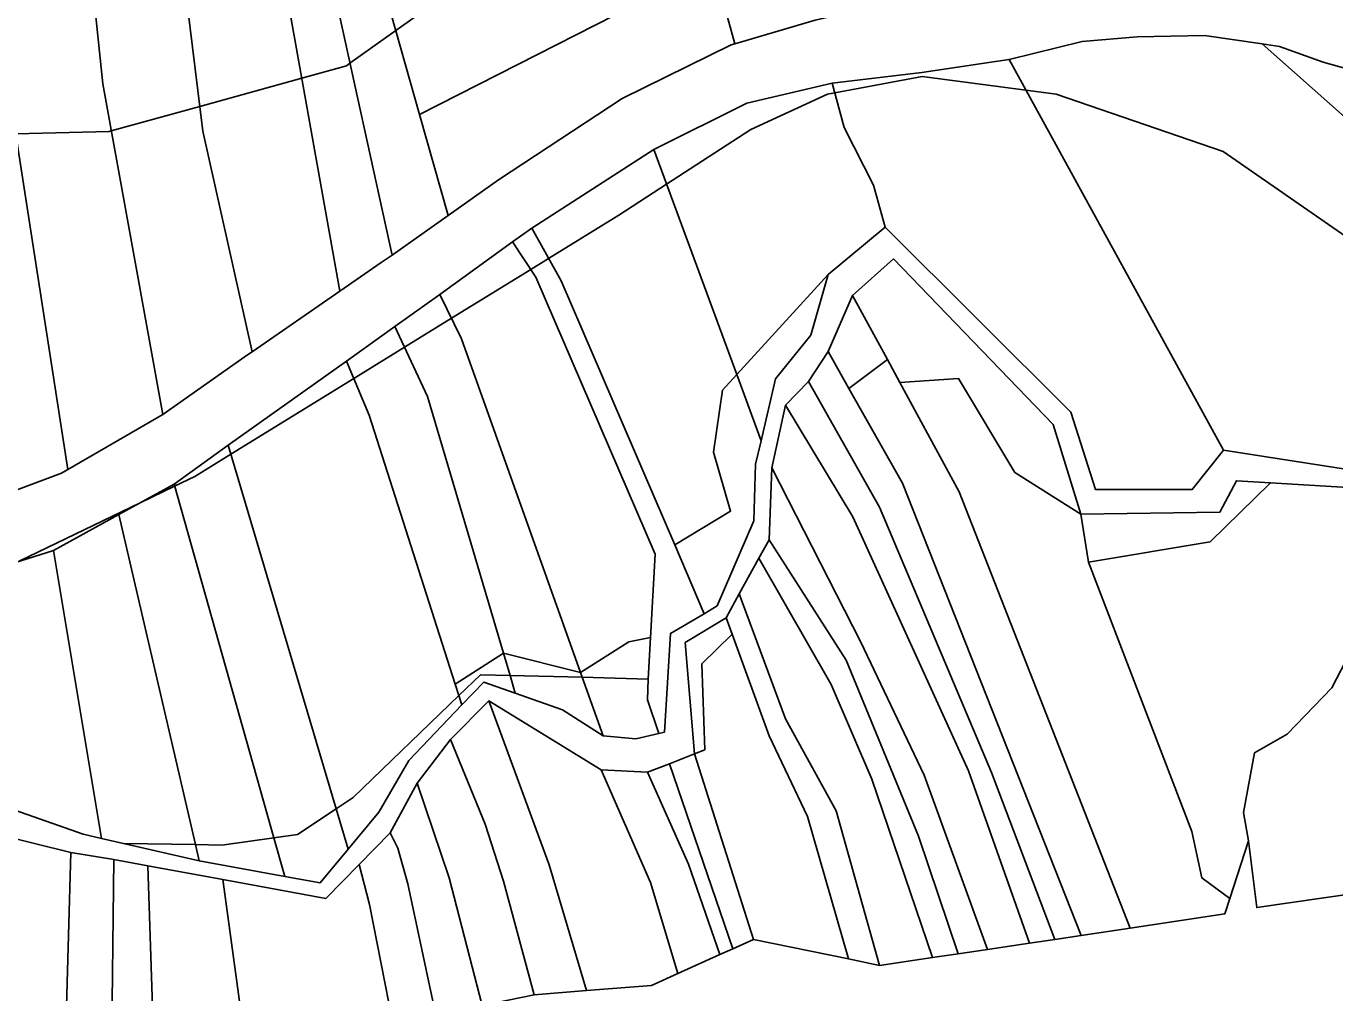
# Model space of a CAD drawing. Extents: x -502026 to -497664, y -1143484 to -1138019.
# Drawn here: x -499847.9 to -499550.1, y -1140705 to -1140485 of the extents above; entities that cross this region are included whole.
import ezdxf

# ---------------------------------------------------------------- set-up
doc = ezdxf.new("R2010")
doc.units = 0
for name, color, linetype in [('25', 7, 'Continuous'), ('31', 7, 'Continuous'), ('37', 7, 'Continuous'), ('49', 7, 'Continuous'), ('55', 7, 'Continuous'), ('62', 7, 'Continuous'), ('7', 7, 'Continuous')]:
    doc.layers.add(name, color=color, linetype=linetype)

msp = doc.modelspace()

# ---------------------------------------------------------------- linework, layer by layer
at = {"layer": '25'}
msp.add_lwpolyline([(-499686.58, -1140489.01), (-499687.43, -1140489.26), (-499712.26, -1140501.49), (-499740.35, -1140520.01), (-499751.82, -1140528.09), (-499758.34, -1140505.08), (-499691.53, -1140471.05)], close=True, dxfattribs=at)
at = {"layer": '31'}
msp.add_lwpolyline([(-499566.62, -1140489.06), (-499547.88, -1140505.67), (-499539.12, -1140527.68), (-499538.7, -1140550.93), (-499527.18, -1140569.27), (-499535.57, -1140574.57), (-499543.26, -1140586.53), (-499575.43, -1140581.51), (-499624.23, -1140492.57), (-499607.55, -1140488.51), (-499595.1, -1140487.47), (-499579.78, -1140487.14)], close=True, dxfattribs=at)
at = {"layer": '37'}
for points in [[(-499733.01, -1140445.05), (-499732.91, -1140446.38), (-499692.74, -1140466.67), (-499691.53, -1140471.05), (-499758.34, -1140505.08), (-499765.87, -1140478.52), (-499769.37, -1140453.89), (-499748.39, -1140442.56)], [(-499663.84, -1140451.56), (-499664.4, -1140482.72), (-499668.31, -1140483.66), (-499686.58, -1140489.01), (-499691.53, -1140471.05), (-499692.74, -1140466.67), (-499732.91, -1140446.38), (-499733.01, -1140445.05), (-499712.89, -1140449.42), (-499696.79, -1140451.71), (-499665.93, -1140450.77)]]:
    msp.add_lwpolyline(points, close=True, dxfattribs=at)
at = {"layer": '49'}
for points in [[(-499850.41, -1140663.41), (-499834.87, -1140668.89), (-499830.69, -1140669.85), (-499825.73, -1140670.99), (-499808.49, -1140674.96), (-499789.03, -1140678.52), (-499781, -1140679.99), (-499774.62, -1140672.28), (-499767.65, -1140663.86), (-499760.77, -1140652.12), (-499748.74, -1140639.49), (-499743.76, -1140634.26), (-499736.56, -1140636.82), (-499725.82, -1140640.63), (-499716.57, -1140646.54), (-499709.14, -1140647.17), (-499703.87, -1140645.95), (-499702.6, -1140645.66), (-499701.22, -1140623.21), (-499693.58, -1140618.78), (-499690.62, -1140616.9), (-499682.32, -1140597.61), (-499681.9, -1140584.7), (-499680.65, -1140579.35), (-499677.37, -1140565.24), (-499669.33, -1140555.35), (-499665.39, -1140541.51), (-499652.39, -1140530.78), (-499610.15, -1140572.87), (-499604.53, -1140590.48), (-499582.54, -1140590.43), (-499575.43, -1140581.51), (-499543.26, -1140586.53)], [(-499547.17, -1140590.03), (-499564.7, -1140588.95), (-499572.51, -1140588.47), (-499576.29, -1140595.6), (-499607.89, -1140596.1), (-499614.17, -1140575.64), (-499650.55, -1140537.99), (-499659.85, -1140546.29), (-499665.39, -1140559.04), (-499669.83, -1140565.91), (-499675.11, -1140571.28), (-499678.21, -1140585.54), (-499678.8, -1140601.89), (-499681.12, -1140606.1), (-499685.6, -1140614.22), (-499688.6, -1140619.67), (-499697.91, -1140625.28), (-499695.81, -1140650.61), (-499701.5, -1140652.85), (-499706.46, -1140654.8), (-499717.02, -1140654.21), (-499742.58, -1140638.53), (-499751.34, -1140647.32), (-499758.89, -1140657.3), (-499765.01, -1140668.6), (-499772.11, -1140675.8), (-499779.71, -1140683.51), (-499803.09, -1140679.23), (-499820.17, -1140676.1), (-499827.94, -1140674.68), (-499837.66, -1140673.06), (-499854.33, -1140668.95)]]:
    msp.add_lwpolyline(points, dxfattribs=at)
at = {"layer": '55'}
for points in [[(-499863.52, -1140595.59), (-499839.84, -1140586.76), (-499838.34, -1140585.89), (-499816.74, -1140573.4), (-499797.53, -1140559.84), (-499796.44, -1140559.09), (-499776.51, -1140545.34), (-499767.05, -1140538.81), (-499764.61, -1140537.09), (-499751.82, -1140528.09), (-499740.35, -1140520.01), (-499712.26, -1140501.49), (-499687.43, -1140489.26), (-499686.58, -1140489.01), (-499668.31, -1140483.66)], [(-499535.18, -1140498.15), (-499552.79, -1140493.24), (-499562.66, -1140489.67), (-499566.62, -1140489.06), (-499579.78, -1140487.14), (-499595.1, -1140487.47), (-499607.55, -1140488.51), (-499624.23, -1140492.57), (-499627.33, -1140493.08), (-499644.04, -1140495.57), (-499664.44, -1140498.01), (-499683.92, -1140502.5), (-499705.04, -1140513.04), (-499732.83, -1140530.99), (-499737.17, -1140534.11), (-499753.75, -1140546.04), (-499763.97, -1140553.39), (-499774.95, -1140561.21), (-499801.87, -1140580.36), (-499814.2, -1140589.25), (-499826.77, -1140596.17), (-499841.6, -1140604.33), (-499856.33, -1140608.95)], [(-499732.3, -1140705.47), (-499720.37, -1140704.5), (-499705.56, -1140703.29), (-499699.56, -1140700.58), (-499690.04, -1140696.29), (-499687.06, -1140694.95), (-499682.39, -1140692.85), (-499660.76, -1140697.29), (-499653.67, -1140698.74), (-499641.65, -1140696.98), (-499635.79, -1140696.12), (-499629.13, -1140695.14), (-499619.55, -1140693.73), (-499613.77, -1140692.88), (-499607.82, -1140691.97), (-499596.68, -1140690.28), (-499575.14, -1140687.01), (-499574, -1140683.5), (-499569.75, -1140670.4), (-499567.86, -1140685.59), (-499522.13, -1140678.98)]]:
    msp.add_lwpolyline(points, dxfattribs=at)
for points in [[(-499535.18, -1140498.15), (-499534.73, -1140510.45), (-499533.43, -1140546.33), (-499527.18, -1140569.27), (-499538.7, -1140550.93), (-499539.12, -1140527.68), (-499547.88, -1140505.67), (-499566.62, -1140489.06), (-499562.66, -1140489.67), (-499552.79, -1140493.24)], [(-499700.25, -1140603.05), (-499693.58, -1140618.78), (-499701.22, -1140623.21), (-499702.6, -1140645.66), (-499703.87, -1140645.95), (-499706.5, -1140638.28), (-499706.31, -1140633.58), (-499705.79, -1140624.12), (-499704.74, -1140605.17), (-499731.88, -1140542.15), (-499737.17, -1140534.11), (-499732.83, -1140530.99), (-499726.14, -1140542.93)], [(-499680.65, -1140579.35), (-499686.19, -1140564.29), (-499665.39, -1140541.51), (-499669.33, -1140555.35), (-499677.37, -1140565.24)], [(-499680.65, -1140579.35), (-499681.9, -1140584.7), (-499682.32, -1140597.61), (-499690.62, -1140616.9), (-499693.58, -1140618.78), (-499700.25, -1140603.05), (-499687.59, -1140595.41), (-499691.49, -1140581.95), (-499689.41, -1140567.81), (-499686.19, -1140564.29)], [(-499564.7, -1140588.95), (-499578.46, -1140602.36), (-499606.15, -1140606.98), (-499607.89, -1140596.1), (-499576.29, -1140595.6), (-499572.51, -1140588.47)], [(-499687.24, -1140623.4), (-499694.15, -1140630.16), (-499693.46, -1140649.66), (-499695.81, -1140650.61), (-499697.91, -1140625.28), (-499688.6, -1140619.67)], [(-499737.76, -1140632.77), (-499736.56, -1140636.82), (-499743.76, -1140634.26), (-499748.74, -1140639.49), (-499749.42, -1140637.35), (-499744.5, -1140632.6)], [(-499721.35, -1140633.19), (-499716.57, -1140646.54), (-499725.82, -1140640.63), (-499736.56, -1140636.82), (-499737.76, -1140632.77)], [(-499706.31, -1140633.58), (-499706.5, -1140638.28), (-499703.87, -1140645.95), (-499709.14, -1140647.17), (-499716.57, -1140646.54), (-499721.35, -1140633.19)], [(-499748.74, -1140639.49), (-499760.77, -1140652.12), (-499767.65, -1140663.86), (-499774.62, -1140672.28), (-499777.33, -1140663.14), (-499773.45, -1140660.56), (-499749.42, -1140637.35)], [(-499687.06, -1140694.95), (-499690.04, -1140696.29), (-499697.15, -1140675.73), (-499706.46, -1140654.8), (-499701.5, -1140652.85)], [(-499774.62, -1140672.28), (-499781, -1140679.99), (-499789.03, -1140678.52), (-499791.51, -1140669.73), (-499786.13, -1140668.98), (-499777.33, -1140663.14)], [(-499809.35, -1140671.27), (-499808.49, -1140674.96), (-499825.73, -1140670.99)], [(-499789.03, -1140678.52), (-499808.49, -1140674.96), (-499809.35, -1140671.27), (-499803.37, -1140671.37), (-499791.51, -1140669.73)]]:
    msp.add_lwpolyline(points, close=True, dxfattribs=at)
at = {"layer": '62'}
for points in [[(-499850.22, -1140509.48), (-499829, -1140509), (-499828.48, -1140508.86), (-499808.38, -1140503.27), (-499785.17, -1140496.82), (-499775, -1140494), (-499774.18, -1140493.42), (-499763.74, -1140486.02), (-499720, -1140455), (-499718.77, -1140453.52), (-499717.5, -1140452), (-499714.41, -1140449.09), (-499711.25, -1140446.12), (-499709, -1140444), (-499692.31, -1140424.47), (-499685.5, -1140416.5), (-499668.44, -1140385.79), (-499655.5, -1140362.5), (-499654.91, -1140361.01), (-499649.56, -1140347.56), (-499642.11, -1140328.85), (-499637, -1140316)], [(-499637, -1140316), (-499642.11, -1140328.85), (-499649.56, -1140347.56), (-499654.91, -1140361.01), (-499655.5, -1140362.5), (-499668.44, -1140385.79), (-499685.5, -1140416.5), (-499692.31, -1140424.47), (-499709, -1140444), (-499711.25, -1140446.12), (-499714.41, -1140449.09), (-499717.5, -1140452), (-499718.77, -1140453.52), (-499720, -1140455), (-499763.74, -1140486.02), (-499774.18, -1140493.42), (-499775, -1140494), (-499785.17, -1140496.82), (-499808.38, -1140503.27), (-499828.48, -1140508.86), (-499829, -1140509), (-499850.22, -1140509.48)], [(-499538.92, -1140538.89), (-499575.5, -1140513.5), (-499613.5, -1140500.5), (-499620.37, -1140499.6), (-499644, -1140496.5), (-499663.85, -1140500.19), (-499665.5, -1140500.5), (-499683, -1140508.5), (-499702.14, -1140520.94), (-499713, -1140528), (-499728.98, -1140537.85), (-499733.05, -1140540.36), (-499751.08, -1140551.48), (-499761.78, -1140558.08), (-499773.31, -1140565.18), (-499801.26, -1140582.42), (-499809.5, -1140587.5), (-499814.07, -1140589.71), (-499821.9, -1140593.49), (-499849.43, -1140606.78)], [(-499849.43, -1140606.78), (-499821.9, -1140593.49), (-499814.07, -1140589.71), (-499809.5, -1140587.5), (-499801.26, -1140582.42), (-499773.31, -1140565.18), (-499761.78, -1140558.08), (-499751.08, -1140551.48), (-499733.05, -1140540.36), (-499728.98, -1140537.85), (-499713, -1140528), (-499702.14, -1140520.94), (-499683, -1140508.5), (-499665.5, -1140500.5), (-499663.85, -1140500.19), (-499644, -1140496.5), (-499620.37, -1140499.6), (-499613.5, -1140500.5), (-499575.5, -1140513.5), (-499538.92, -1140538.89)]]:
    msp.add_lwpolyline(points, dxfattribs=at)
at = {"layer": '7'}
for points in [[(-499818.67, -1140416.18), (-499818.64, -1140419.42), (-499807.69, -1140508.94), (-499796.44, -1140559.09), (-499797.53, -1140559.84), (-499816.74, -1140573.4), (-499830.44, -1140498.11), (-499838.69, -1140418.67), (-499841.78, -1140313.52), (-499844.58, -1140207.46), (-499844.53, -1140157.68), (-499862.01, -1140041.94), (-499884.38, -1139938.41), (-499866.12, -1139934.07), (-499858.47, -1139976.76), (-499843.55, -1140042.14), (-499823.56, -1140159.53), (-499823.56, -1140256.04), (-499819.27, -1140354.7)], [(-499816.74, -1140573.4), (-499838.34, -1140585.89), (-499851.71, -1140499.91), (-499855.86, -1140449.52), (-499863.55, -1140266.72), (-499864.57, -1140154.99), (-499880.85, -1140048.12), (-499891.36, -1139996.58), (-499904.88, -1139943.27), (-499884.38, -1139938.41), (-499862.01, -1140041.94), (-499844.53, -1140157.68), (-499844.58, -1140207.46), (-499841.78, -1140313.52), (-499838.69, -1140418.67), (-499830.44, -1140498.11)], [(-499838.34, -1140585.89), (-499839.84, -1140586.76), (-499863.52, -1140595.59), (-499870.42, -1140530.55), (-499878.11, -1140412.7), (-499881.61, -1140311.46), (-499885.03, -1140210.22), (-499882.47, -1140154.07), (-499897.33, -1140059.68), (-499922.32, -1139947.41), (-499904.88, -1139943.27), (-499891.36, -1139996.58), (-499880.85, -1140048.12), (-499864.57, -1140154.99), (-499863.55, -1140266.72), (-499855.86, -1140449.52), (-499851.71, -1140499.91)], [(-499796.74, -1140424.71), (-499790.24, -1140468.45), (-499776.51, -1140545.34), (-499796.44, -1140559.09), (-499807.69, -1140508.94), (-499818.64, -1140419.42)], [(-499784.68, -1140429.22), (-499778.02, -1140475.91), (-499764.61, -1140537.09), (-499767.05, -1140538.81), (-499776.51, -1140545.34), (-499790.24, -1140468.45), (-499796.74, -1140424.71)], [(-499771.66, -1140434.1), (-499769.37, -1140453.89), (-499765.87, -1140478.52), (-499758.34, -1140505.08), (-499751.82, -1140528.09), (-499764.61, -1140537.09), (-499778.02, -1140475.91), (-499784.68, -1140429.22)], [(-499575.43, -1140581.51), (-499582.54, -1140590.43), (-499604.53, -1140590.48), (-499610.15, -1140572.87), (-499652.39, -1140530.78), (-499655.08, -1140521.18), (-499661.73, -1140508.09), (-499664.44, -1140498.01), (-499644.04, -1140495.57), (-499627.33, -1140493.08), (-499624.23, -1140492.57)], [(-499652.39, -1140530.78), (-499665.39, -1140541.51), (-499686.19, -1140564.29), (-499705.04, -1140513.04), (-499683.92, -1140502.5), (-499664.44, -1140498.01), (-499661.73, -1140508.09), (-499655.08, -1140521.18)], [(-499686.19, -1140564.29), (-499689.41, -1140567.81), (-499691.49, -1140581.95), (-499687.59, -1140595.41), (-499700.25, -1140603.05), (-499726.14, -1140542.93), (-499732.83, -1140530.99), (-499705.04, -1140513.04)], [(-499705.79, -1140624.12), (-499710.71, -1140625.11), (-499721.73, -1140632.13), (-499748.79, -1140556.15), (-499753.75, -1140546.04), (-499737.17, -1140534.11), (-499731.88, -1140542.15), (-499704.74, -1140605.17)], [(-499607.89, -1140596.1), (-499622.93, -1140586.62), (-499635.7, -1140565.22), (-499649.04, -1140566.11), (-499651.91, -1140560.85), (-499659.85, -1140546.29), (-499650.55, -1140537.99), (-499614.17, -1140575.64)], [(-499721.73, -1140632.13), (-499739.27, -1140627.68), (-499756.54, -1140569.31), (-499763.97, -1140553.39), (-499753.75, -1140546.04), (-499748.79, -1140556.15)], [(-499651.91, -1140560.85), (-499660.66, -1140567.43), (-499665.39, -1140559.04), (-499659.85, -1140546.29)], [(-499739.27, -1140627.68), (-499750.25, -1140634.76), (-499769.84, -1140573.57), (-499774.95, -1140561.21), (-499763.97, -1140553.39), (-499756.54, -1140569.31)], [(-499660.66, -1140567.43), (-499648.49, -1140589.03), (-499607.82, -1140691.97), (-499613.77, -1140692.88), (-499628.22, -1140654.82), (-499653.73, -1140594.49), (-499669.83, -1140565.91), (-499665.39, -1140559.04)], [(-499750.25, -1140634.76), (-499749.42, -1140637.35), (-499773.45, -1140660.56), (-499777.33, -1140663.14), (-499801.87, -1140580.36), (-499774.95, -1140561.21), (-499769.84, -1140573.57)], [(-499649.04, -1140566.11), (-499635.6, -1140590.95), (-499596.68, -1140690.28), (-499607.82, -1140691.97), (-499648.49, -1140589.03), (-499660.66, -1140567.43), (-499651.91, -1140560.85)], [(-499607.89, -1140596.1), (-499606.15, -1140606.98), (-499582.62, -1140668.25), (-499580.33, -1140678.85), (-499574, -1140683.5), (-499575.14, -1140687.01), (-499596.68, -1140690.28), (-499635.6, -1140590.95), (-499649.04, -1140566.11), (-499635.7, -1140565.22), (-499622.93, -1140586.62)], [(-499613.77, -1140692.88), (-499619.55, -1140693.73), (-499633.46, -1140654.48), (-499659.77, -1140596.68), (-499675.11, -1140571.28), (-499669.83, -1140565.91), (-499653.73, -1140594.49), (-499628.22, -1140654.82)], [(-499619.55, -1140693.73), (-499629.13, -1140695.14), (-499643.5, -1140655.45), (-499657.93, -1140625.22), (-499678.21, -1140585.54), (-499675.11, -1140571.28), (-499659.77, -1140596.68), (-499633.46, -1140654.48)], [(-499777.33, -1140663.14), (-499786.13, -1140668.98), (-499791.51, -1140669.73), (-499814.2, -1140589.25), (-499801.87, -1140580.36)], [(-499629.13, -1140695.14), (-499635.79, -1140696.12), (-499644.85, -1140669.37), (-499661.26, -1140629.31), (-499678.8, -1140601.89), (-499678.21, -1140585.54), (-499657.93, -1140625.22), (-499643.5, -1140655.45)], [(-499547.17, -1140590.03), (-499534.07, -1140594.13), (-499536.7, -1140597.68), (-499541.59, -1140613.06), (-499542.42, -1140619.51), (-499550.76, -1140635.59), (-499560.92, -1140646.16), (-499568.41, -1140650.38), (-499570.88, -1140663.93), (-499569.75, -1140670.4), (-499574, -1140683.5), (-499580.33, -1140678.85), (-499582.62, -1140668.25), (-499606.15, -1140606.98), (-499578.46, -1140602.36), (-499564.7, -1140588.95)], [(-499791.51, -1140669.73), (-499803.37, -1140671.37), (-499809.35, -1140671.27), (-499826.77, -1140596.17), (-499814.2, -1140589.25)], [(-499809.35, -1140671.27), (-499825.73, -1140670.99), (-499830.69, -1140669.85), (-499841.6, -1140604.33), (-499826.77, -1140596.17)], [(-499635.79, -1140696.12), (-499641.65, -1140696.98), (-499655.44, -1140656.38), (-499664.69, -1140634.82), (-499681.12, -1140606.1), (-499678.8, -1140601.89), (-499661.26, -1140629.31), (-499644.85, -1140669.37)], [(-499830.69, -1140669.85), (-499834.87, -1140668.89), (-499850.41, -1140663.41), (-499856.33, -1140608.95), (-499841.6, -1140604.33)], [(-499641.65, -1140696.98), (-499653.67, -1140698.74), (-499663.54, -1140663.55), (-499675.08, -1140642.66), (-499685.6, -1140614.22), (-499681.12, -1140606.1), (-499664.69, -1140634.82), (-499655.44, -1140656.38)], [(-499653.67, -1140698.74), (-499660.76, -1140697.29), (-499670.09, -1140664.9), (-499678.82, -1140646.51), (-499687.24, -1140623.4), (-499688.6, -1140619.67), (-499685.6, -1140614.22), (-499675.08, -1140642.66), (-499663.54, -1140663.55)], [(-499496.46, -1140674.88), (-499522.13, -1140678.98), (-499567.86, -1140685.59), (-499569.75, -1140670.4), (-499570.88, -1140663.93), (-499568.41, -1140650.38), (-499560.92, -1140646.16), (-499550.76, -1140635.59), (-499542.42, -1140619.51), (-499541.59, -1140613.06), (-499520.29, -1140632.91), (-499508.34, -1140656.61), (-499499.41, -1140664.92)], [(-499706.31, -1140633.58), (-499721.35, -1140633.19), (-499721.73, -1140632.13), (-499710.71, -1140625.11), (-499705.79, -1140624.12)], [(-499660.76, -1140697.29), (-499682.39, -1140692.85), (-499695.81, -1140650.61), (-499693.46, -1140649.66), (-499694.15, -1140630.16), (-499687.24, -1140623.4), (-499678.82, -1140646.51), (-499670.09, -1140664.9)], [(-499737.76, -1140632.77), (-499744.5, -1140632.6), (-499749.42, -1140637.35), (-499750.25, -1140634.76), (-499739.27, -1140627.68)], [(-499721.73, -1140632.13), (-499721.35, -1140633.19), (-499737.76, -1140632.77), (-499739.27, -1140627.68)], [(-499720.37, -1140704.5), (-499732.3, -1140705.47), (-499739.28, -1140679.6), (-499743.44, -1140666.58), (-499751.34, -1140647.32), (-499742.58, -1140638.53), (-499728.83, -1140675.85)], [(-499717.02, -1140654.21), (-499705.77, -1140679.89), (-499699.56, -1140700.58), (-499705.56, -1140703.29), (-499720.37, -1140704.5), (-499728.83, -1140675.85), (-499742.58, -1140638.53)], [(-499732.3, -1140705.47), (-499744.14, -1140707.91), (-499751.62, -1140678.85), (-499758.89, -1140657.3), (-499751.34, -1140647.32), (-499743.44, -1140666.58), (-499739.28, -1140679.6)], [(-499682.39, -1140692.85), (-499687.06, -1140694.95), (-499701.5, -1140652.85), (-499695.81, -1140650.61)], [(-499706.46, -1140654.8), (-499697.15, -1140675.73), (-499690.04, -1140696.29), (-499699.56, -1140700.58), (-499705.77, -1140679.89), (-499717.02, -1140654.21)], [(-499744.14, -1140707.91), (-499754.61, -1140710.06), (-499761.04, -1140680.21), (-499763.32, -1140672.11), (-499765.01, -1140668.6), (-499758.89, -1140657.3), (-499751.62, -1140678.85)], [(-499837.66, -1140673.06), (-499839.09, -1140721.5), (-499839.25, -1140725.22), (-499860, -1140727.83), (-499854.33, -1140668.95)], [(-499754.61, -1140710.06), (-499764.46, -1140711.88), (-499769.76, -1140684.89), (-499772.11, -1140675.8), (-499765.01, -1140668.6), (-499763.32, -1140672.11), (-499761.04, -1140680.21)], [(-499827.94, -1140674.68), (-499828.41, -1140719.99), (-499839.09, -1140721.5), (-499837.66, -1140673.06)], [(-499820.17, -1140676.1), (-499818.65, -1140721.91), (-499828.41, -1140723.71), (-499828.41, -1140719.99), (-499827.94, -1140674.68)], [(-499803.09, -1140679.23), (-499797.79, -1140718.05), (-499818.65, -1140721.91), (-499820.17, -1140676.1)], [(-499764.46, -1140711.88), (-499797.79, -1140718.05), (-499803.09, -1140679.23), (-499779.71, -1140683.51), (-499772.11, -1140675.8), (-499769.76, -1140684.89)]]:
    msp.add_lwpolyline(points, close=True, dxfattribs=at)

doc.saveas('drawing.dxf')
